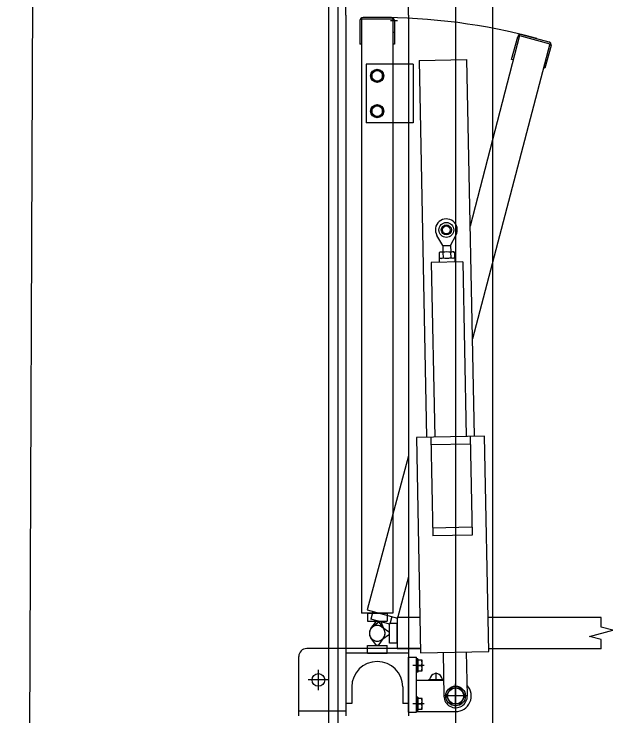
# Model space of a CAD drawing. Extents: x -264205 to -263659, y -1242401 to -1242060.
# Drawn here: x -263795.456 to -263794.692, y -1242162.997 to -1242162.101 of the extents above; entities that cross this region are included whole.
import ezdxf

# ---------------------------------------------------------------- set-up
doc = ezdxf.new("R2010")
doc.units = 0
for name, color, linetype in [('KFA_SO_10-1_PLACHTY', 7, 'Continuous'), ('KFA_SO_10-1_TRIBUNA_C_OBVOD', 7, 'Continuous'), ('OBRUBNIKY_KOMUNIKACIE_PROJEKT', 7, 'Continuous'), ('SITUACIA_DSP_2D', 7, 'Continuous')]:
    doc.layers.add(name, color=color, linetype=linetype)

msp = doc.modelspace()

# ---------------------------------------------------------------- linework, layer by layer
at = {"layer": 'KFA_SO_10-1_PLACHTY'}
msp.add_line((-263794.846, -1242167.589), (-263794.845, -1242161.188), dxfattribs=at)
msp.add_lwpolyline([(-263795.396, -1242226.823), (-263795.427, -1242195.892), (-263795.456, -1242167.905), (-263795.427, -1242160.909), (-263795.402, -1242132.887), (-263795.428, -1242101.98)], dxfattribs=at)
at = {"layer": 'KFA_SO_10-1_TRIBUNA_C_OBVOD'}
msp.add_lwpolyline([(-263795.284, -1242101.267), (-263795.051, -1242101.819), (-263795.059, -1242226.991), (-263795.286, -1242227.548)], dxfattribs=at)
at = {"layer": 'OBRUBNIKY_KOMUNIKACIE_PROJEKT'}
msp.add_line((-263794.89278, -1242101.38224), (-263794.89278, -1242227.38224), dxfattribs=at)
at = {"layer": 'SITUACIA_DSP_2D'}
for p, q in [((-263794.89279, -1242101.38223), (-263794.89279, -1242227.38224)), ((-263795.04279, -1242101.76909), (-263795.04281, -1242226.99542)), ((-263795.03274, -1242162.1025), (-263795.03274, -1242161.208)), ((-263794.95274, -1242162.1025), (-263794.95274, -1242161.208)), ((-263795.03274, -1242162.1025), (-263795.03274, -1242162.997)), ((-263794.97474, -1242162.1055), (-263795.01074, -1242162.1055)), ((-263794.95274, -1242162.1025), (-263794.95274, -1242162.997)), ((-263795.01474, -1242162.1095), (-263795.01474, -1242162.1395)), ((-263795.01274, -1242162.1075), (-263795.01274, -1242162.866)), ((-263794.97274, -1242162.1075), (-263795.01274, -1242162.1075)), ((-263794.97574, -1242162.10931), (-263794.96674, -1242162.10931)), ((-263794.97274, -1242162.1075), (-263794.97274, -1242162.866)), ((-263794.97074, -1242162.1095), (-263794.97074, -1242162.1395)), ((-263794.96977, -1242162.12456), (-263794.97274, -1242162.12456)), ((-263794.8111, -1242162.1286), (-263794.87417, -1242162.37171)), ((-263794.82131, -1242162.15899), (-263794.81355, -1242162.13001)), ((-263794.8111, -1242162.1286), (-263794.77246, -1242162.13895)), ((-263794.80865, -1242162.12719), (-263794.77388, -1242162.1365)), ((-263795.01274, -1242162.1395), (-263795.01474, -1242162.1395)), ((-263794.97074, -1242162.1395), (-263794.97274, -1242162.1395)), ((-263794.77246, -1242162.13895), (-263794.87131, -1242162.51557)), ((-263794.77105, -1242162.1414), (-263794.77881, -1242162.17038)), ((-263794.93939, -1242162.16025), (-263794.8784, -1242162.15904)), ((-263794.86883, -1242162.63996), (-263794.8784, -1242162.15904)), ((-263794.81938, -1242162.15951), (-263794.82131, -1242162.15899)), ((-263795.00674, -1242162.165), (-263795.00674, -1242162.24)), ((-263794.95274, -1242162.165), (-263795.00674, -1242162.165)), ((-263794.94674, -1242162.165), (-263794.95274, -1242162.165)), ((-263794.94674, -1242162.165), (-263794.94674, -1242162.24)), ((-263794.93939, -1242162.16025), (-263794.92982, -1242162.64117)), ((-263794.99274, -1242162.17214), (-263794.99954, -1242162.17607)), ((-263794.99954, -1242162.17607), (-263794.99954, -1242162.18392)), ((-263794.98594, -1242162.17607), (-263794.99274, -1242162.17214)), ((-263794.98594, -1242162.18392), (-263794.98594, -1242162.17607)), ((-263794.77881, -1242162.17038), (-263794.78075, -1242162.16986)), ((-263794.99954, -1242162.18392), (-263794.99274, -1242162.18785)), ((-263794.99274, -1242162.18785), (-263794.98594, -1242162.18392)), ((-263794.99274, -1242162.21714), (-263794.99954, -1242162.22107)), ((-263794.99954, -1242162.22107), (-263794.99954, -1242162.22892)), ((-263794.98594, -1242162.22107), (-263794.99274, -1242162.21714)), ((-263794.98594, -1242162.22892), (-263794.98594, -1242162.22107)), ((-263794.99954, -1242162.22892), (-263794.99274, -1242162.23285)), ((-263794.99274, -1242162.23285), (-263794.98594, -1242162.22892)), ((-263794.95274, -1242162.24), (-263795.00674, -1242162.24)), ((-263794.94674, -1242162.24), (-263794.95274, -1242162.24)), ((-263794.90918, -1242162.39671), (-263794.91672, -1242162.38359)), ((-263794.89918, -1242162.39651), (-263794.89217, -1242162.3831)), ((-263794.90918, -1242162.39671), (-263794.89918, -1242162.39651)), ((-263794.90918, -1242162.39671), (-263794.90902, -1242162.40487)), ((-263794.89918, -1242162.39651), (-263794.89902, -1242162.40467)), ((-263794.91251, -1242162.40494), (-263794.91382, -1242162.40573)), ((-263794.91382, -1242162.40573), (-263794.91369, -1242162.4122)), ((-263794.89553, -1242162.4046), (-263794.91251, -1242162.40494)), ((-263794.90891, -1242162.40563), (-263794.90878, -1242162.4121)), ((-263794.8991, -1242162.40544), (-263794.89897, -1242162.41191)), ((-263794.89553, -1242162.4046), (-263794.89419, -1242162.40534)), ((-263794.89419, -1242162.40534), (-263794.89406, -1242162.41181)), ((-263794.88376, -1242162.41737), (-263794.92376, -1242162.41817)), ((-263794.92376, -1242162.41817), (-263794.91932, -1242162.64096)), ((-263794.89386, -1242162.41257), (-263794.91386, -1242162.41297)), ((-263794.91386, -1242162.41297), (-263794.91376, -1242162.41797)), ((-263794.91235, -1242162.41294), (-263794.91369, -1242162.4122)), ((-263794.89537, -1242162.4126), (-263794.91235, -1242162.41294)), ((-263794.89537, -1242162.4126), (-263794.89406, -1242162.41181)), ((-263794.89386, -1242162.41257), (-263794.89376, -1242162.41757)), ((-263794.88376, -1242162.41737), (-263794.87933, -1242162.64016)), ((-263794.85584, -1242162.6397), (-263794.94282, -1242162.64143)), ((-263794.94282, -1242162.64143), (-263794.93735, -1242162.91637)), ((-263794.92432, -1242162.64106), (-263794.92181, -1242162.76708)), ((-263794.87433, -1242162.64006), (-263794.87182, -1242162.76609)), ((-263794.85036, -1242162.91464), (-263794.85584, -1242162.6397)), ((-263794.87413, -1242162.65006), (-263794.92412, -1242162.65106)), ((-263794.95274, -1242162.66494), (-263795.00546, -1242162.86169)), ((-263794.87202, -1242162.75609), (-263794.92201, -1242162.75709)), ((-263794.87182, -1242162.76609), (-263794.92181, -1242162.76708)), ((-263794.95274, -1242162.81949), (-263794.96682, -1242162.87204)), ((-263794.97274, -1242162.866), (-263795.01274, -1242162.866)), ((-263795.00546, -1242162.86169), (-263794.96682, -1242162.87204)), ((-263795.00524, -1242162.866), (-263795.00524, -1242162.876)), ((-263795.00524, -1242162.866), (-263794.98024, -1242162.866)), ((-263794.99822, -1242162.86363), (-263795.0008, -1242162.87329)), ((-263794.98024, -1242162.866), (-263794.98024, -1242162.876)), ((-263795.00524, -1242162.876), (-263794.98024, -1242162.876)), ((-263794.97666, -1242162.87976), (-263795.0008, -1242162.87329)), ((-263795.00079, -1242162.88556), (-263794.99374, -1242162.876)), ((-263794.9897, -1242162.87627), (-263794.99898, -1242162.88368)), ((-263794.99374, -1242162.876), (-263794.99174, -1242162.876)), ((-263794.99174, -1242162.876), (-263794.98469, -1242162.88556)), ((-263794.98776, -1242162.87678), (-263794.9897, -1242162.87627)), ((-263794.98343, -1242162.88785), (-263794.98776, -1242162.87678)), ((-263794.97407, -1242162.8701), (-263794.97666, -1242162.87976)), ((-263794.96724, -1242162.8715), (-263794.96724, -1242162.9115)), ((-263794.93824, -1242162.8715), (-263794.96724, -1242162.8715)), ((-263794.70707, -1242162.8715), (-263794.85122, -1242162.8715)), ((-263794.70707, -1242162.88346), (-263794.70707, -1242162.8715)), ((-263794.97724, -1242162.8905), (-263794.98681, -1242162.88345)), ((-263794.97724, -1242162.904), (-263794.97724, -1242162.879)), ((-263794.96724, -1242162.879), (-263794.97724, -1242162.879)), ((-263794.96724, -1242162.904), (-263794.96724, -1242162.879)), ((-263794.69207, -1242162.88748), (-263794.70707, -1242162.88346)), ((-263794.98681, -1242162.89955), (-263794.97724, -1242162.8925)), ((-263794.97724, -1242162.8925), (-263794.97724, -1242162.8905)), ((-263794.72207, -1242162.89552), (-263794.69207, -1242162.88748)), ((-263794.99374, -1242162.907), (-263795.00079, -1242162.89743)), ((-263794.98469, -1242162.89743), (-263794.99174, -1242162.907)), ((-263794.70707, -1242162.89953), (-263794.72207, -1242162.89552)), ((-263794.70707, -1242162.9115), (-263794.70707, -1242162.89953)), ((-263795.03274, -1242162.911), (-263795.08274, -1242162.911)), ((-263794.95274, -1242162.911), (-263795.03274, -1242162.911)), ((-263795.00524, -1242162.907), (-263794.98024, -1242162.907)), ((-263795.00524, -1242162.917), (-263795.00524, -1242162.907)), ((-263794.99174, -1242162.907), (-263794.99374, -1242162.907)), ((-263794.98024, -1242162.917), (-263794.98024, -1242162.907)), ((-263794.96724, -1242162.904), (-263794.97724, -1242162.904)), ((-263794.93744, -1242162.9115), (-263794.96724, -1242162.9115)), ((-263794.93745, -1242162.911), (-263794.95274, -1242162.911)), ((-263794.70707, -1242162.9115), (-263794.85043, -1242162.9115)), ((-263795.09274, -1242162.997), (-263795.09274, -1242162.921)), ((-263794.95274, -1242162.917), (-263795.03274, -1242162.917)), ((-263795.00524, -1242162.917), (-263794.98024, -1242162.917)), ((-263794.93735, -1242162.91637), (-263794.85036, -1242162.91464)), ((-263794.90885, -1242162.91581), (-263794.90774, -1242162.97179)), ((-263794.87775, -1242162.9712), (-263794.87886, -1242162.91521)), ((-263794.95274, -1242162.922), (-263794.94274, -1242162.922)), ((-263794.95274, -1242162.992), (-263794.95274, -1242162.922)), ((-263794.94274, -1242162.992), (-263794.94274, -1242162.922)), ((-263794.94274, -1242162.9241), (-263794.94274, -1242162.9409)), ((-263794.94098, -1242162.9241), (-263794.94274, -1242162.9241)), ((-263794.94098, -1242162.9241), (-263794.94098, -1242162.9409)), ((-263794.94098, -1242162.9257), (-263794.94098, -1242162.9393)), ((-263794.93549, -1242162.9257), (-263794.94098, -1242162.9257)), ((-263794.93549, -1242162.9393), (-263794.93549, -1242162.9257)), ((-263795.06774, -1242162.964), (-263795.06774, -1242162.938)), ((-263794.93288, -1242162.9325), (-263794.94725, -1242162.9325)), ((-263794.94098, -1242162.9325), (-263794.9364, -1242162.9325)), ((-263794.94098, -1242162.9393), (-263794.93549, -1242162.9393)), ((-263794.94098, -1242162.9409), (-263794.94274, -1242162.9409)), ((-263794.91774, -1242162.9515), (-263794.91774, -1242162.94141)), ((-263795.05474, -1242162.951), (-263795.08074, -1242162.951)), ((-263794.94274, -1242162.9515), (-263794.90814, -1242162.9515)), ((-263794.90815, -1242162.951), (-263794.92733, -1242162.951)), ((-263794.89274, -1242162.9871), (-263794.89274, -1242162.9559)), ((-263795.02524, -1242162.96), (-263795.02524, -1242162.981)), ((-263794.96024, -1242162.96), (-263794.96024, -1242162.981)), ((-263794.90452, -1242162.9715), (-263794.89863, -1242162.9613)), ((-263794.89863, -1242162.9613), (-263794.88685, -1242162.9613)), ((-263794.88685, -1242162.9613), (-263794.88096, -1242162.9715)), ((-263794.94274, -1242162.9731), (-263794.94274, -1242162.9899)), ((-263794.94098, -1242162.9731), (-263794.94274, -1242162.9731)), ((-263794.94098, -1242162.9731), (-263794.94098, -1242162.9899)), ((-263794.94098, -1242162.9747), (-263794.94098, -1242162.9883)), ((-263794.93549, -1242162.9747), (-263794.94098, -1242162.9747)), ((-263794.93549, -1242162.9883), (-263794.93549, -1242162.9747)), ((-263794.87714, -1242162.9715), (-263794.90834, -1242162.9715)), ((-263794.89863, -1242162.9817), (-263794.90452, -1242162.9715)), ((-263794.88096, -1242162.9715), (-263794.88685, -1242162.9817)), ((-263795.02524, -1242162.981), (-263795.03274, -1242162.981)), ((-263794.95274, -1242162.981), (-263794.96024, -1242162.981)), ((-263794.93288, -1242162.9815), (-263794.94725, -1242162.9815)), ((-263794.94098, -1242162.9815), (-263794.9364, -1242162.9815)), ((-263794.88685, -1242162.9817), (-263794.89863, -1242162.9817)), ((-263795.03274, -1242162.991), (-263795.09274, -1242162.991)), ((-263794.95274, -1242162.992), (-263794.94274, -1242162.992)), ((-263794.94098, -1242162.9899), (-263794.94274, -1242162.9899)), ((-263794.94274, -1242162.9915), (-263794.89274, -1242162.9915)), ((-263794.94098, -1242162.9883), (-263794.93549, -1242162.9883))]:
    msp.add_line(p, q, dxfattribs=at)
for centre, radius in [((-263794.99274, -1242162.18), 0.0084), ((-263794.99274, -1242162.18), 0.0068), ((-263794.99274, -1242162.225), 0.0084), ((-263794.99274, -1242162.225), 0.0068), ((-263794.90458, -1242162.37661), 0.00952), ((-263794.90458, -1242162.37661), 0.00645), ((-263794.90458, -1242162.37661), 0.005), ((-263795.06774, -1242162.951), 0.008), ((-263794.89274, -1242162.9715), 0.0126), ((-263794.89274, -1242162.9715), 0.0102)]:
    msp.add_circle(centre, radius, dxfattribs=at)
for centre, radius, start, end in [((-263795.01074, -1242162.1095), 0.004, 90, 180), ((-263794.99274, -1242162.8915), 0.78617, 74.99999, 90), ((-263794.97474, -1242162.1095), 0.004, 0, 90), ((-263794.80969, -1242162.13105), 0.004, 74.99999, 165), ((-263794.77491, -1242162.14037), 0.004, 345, 74.99999), ((-263794.90458, -1242162.37661), 0.014, 332.4029, 209.8771), ((-263794.91129, -1242162.40924), 0.00432, 56.54657, 125.73344), ((-263794.9037, -1242162.42091), 0.01614, 73.44008, 108.83992), ((-263794.8991, -1242162.40544), 0.0001, 181.14001, 250.32684), ((-263794.89657, -1242162.40895), 0.00432, 56.54657, 125.73344), ((-263794.91131, -1242162.40859), 0.00432, 236.54657, 305.73344), ((-263794.90418, -1242162.39663), 0.01614, 253.44008, 288.83992), ((-263794.89897, -1242162.41191), 0.0001, 111.95316, 181.14001), ((-263794.89659, -1242162.4083), 0.00432, 236.54657, 305.73344), ((-263794.99274, -1242162.8915), 0.01, 323.61393, 216.38607), ((-263794.99274, -1242162.8915), 0.01, 53.61392, 306.38608), ((-263794.99274, -1242162.8915), 0.01, 128.61393, 21.38609), ((-263794.99274, -1242162.8915), 0.01, 143.61393, 36.38607), ((-263795.08274, -1242162.921), 0.01, 90, 180), ((-263794.99274, -1242162.96), 0.0325, 0, 180), ((-263794.94229, -1242162.9291), 0.0068, 330, 30), ((-263794.94229, -1242162.9359), 0.0068, 330, 30), ((-263794.91774, -1242162.951), 0.008, 356.41668, 183.58332), ((-263794.89274, -1242162.9715), 0.02, 270, 42.54962), ((-263794.94229, -1242162.9781), 0.0068, 330, 30), ((-263794.89274, -1242162.9715), 0.015, 181.14001, 1.14001), ((-263794.94229, -1242162.9849), 0.0068, 330, 30)]:
    msp.add_arc(centre, radius, start, end, dxfattribs=at)

doc.saveas('drawing.dxf')
